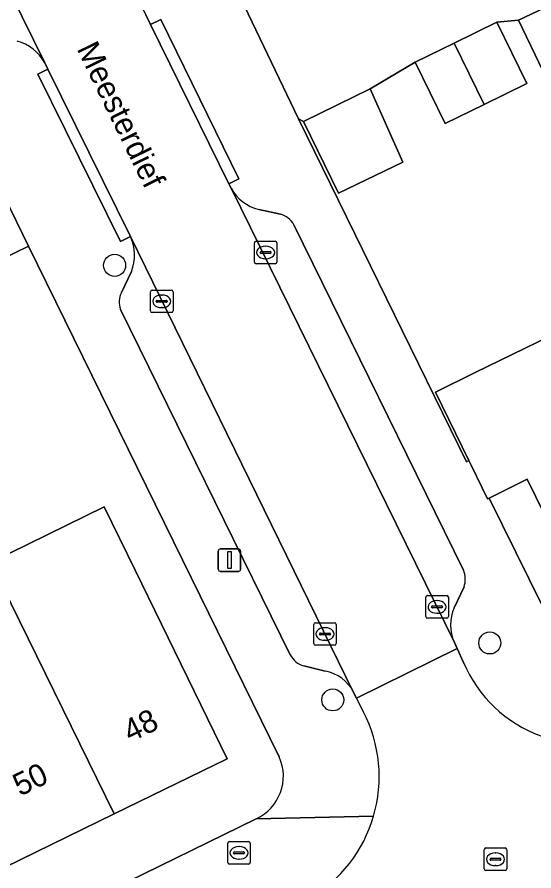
# Model space of a CAD drawing. Extents: x 160455 to 162082, y 388339 to 389736.
# Drawn here: x 161505.77 to 161528.69, y 388533.54 to 388571.42 of the extents above; entities that cross this region are included whole.
import ezdxf

# ---------------------------------------------------------------- set-up
doc = ezdxf.new("R2010")
doc.units = 0
for name, color, linetype in [('IMGEO_Boom', 7, 'Continuous'), ('IMGEO_Brandkraan', 7, 'Continuous'), ('IMGEO_Erf', 7, 'Continuous'), ('IMGEO_Kolk', 7, 'Continuous'), ('IMGEO_Lichtmast', 7, 'Continuous'), ('IMGEO_Muur', 7, 'Continuous'), ('IMGEO_Openbare_ruimte_label', 7, 'Continuous'), ('IMGEO_Pand', 7, 'Continuous'), ('IMGEO_Pand_nummerreeks', 7, 'Continuous'), ('IMGEO_Parkeervlak_open', 7, 'Continuous'), ('IMGEO_Rijbaan_lokaal_open', 7, 'Continuous'), ('IMGEO_Rioolput', 7, 'Continuous'), ('IMGEO_Voetpad_open', 7, 'Continuous')]:
    doc.layers.add(name, color=color, linetype=linetype)

msp = doc.modelspace()

# ---------------------------------------------------------------- linework, layer by layer
at = {"layer": 'IMGEO_Boom'}
for centre in [(161510.096, 388560.404), (161526.735, 388543.654), (161519.772, 388541.127)]:
    msp.add_circle(centre, 0.489, dxfattribs=at)
at = {"layer": 'IMGEO_Brandkraan'}
for p, q in [((161515.112, 388533.913), (161515.112, 388534.765)), ((161515.187, 388534.839), (161516.039, 388534.839)), ((161515.6, 388534.619), (161515.625, 388534.619)), ((161516.113, 388534.765), (161516.113, 388533.913)), ((161515.371, 388534.333), (161515.371, 388534.345)), ((161515.809, 388534.296), (161515.411, 388534.296)), ((161515.414, 388534.382), (161515.812, 388534.382)), ((161515.855, 388534.345), (161515.855, 388534.333)), ((161515.623, 388534.059), (161515.598, 388534.059)), ((161516.039, 388533.839), (161515.187, 388533.839))]:
    msp.add_line(p, q, dxfattribs=at)
for points in [[(161515.112, 388533.913), (161515.112, 388534.765)], [(161515.187, 388534.839), (161516.039, 388534.839)], [(161516.113, 388534.765), (161516.113, 388533.913)], [(161516.039, 388533.839), (161515.187, 388533.839)]]:
    msp.add_lwpolyline(points, dxfattribs=at)
for centre, radius, start, end in [((161515.189, 388534.763), 0.0765, 91.552, 178.448), ((161515.189, 388534.763), 0.0765, 91.552, 178.448), ((161516.037, 388534.763), 0.0765, 1.552, 88.448), ((161516.037, 388534.763), 0.0765, 1.552, 88.448), ((161515.411, 388534.342), 0.0403, 85.8775, 175.7526), ((161515.408, 388534.332), 0.0366, 178.938, 274.7102), ((161515.812, 388534.339), 0.043, 264.8664, 352.4533), ((161515.816, 388534.344), 0.0386, 1.7309, 96.639), ((161515.189, 388533.915), 0.0765, 181.552, 268.448), ((161515.189, 388533.915), 0.0765, 181.552, 268.448), ((161516.037, 388533.915), 0.0765, 271.552, 358.448), ((161516.037, 388533.915), 0.0765, 271.552, 358.448)]:
    msp.add_arc(centre, radius, start, end, dxfattribs=at)
for centre, major_axis, ratio, start_param, end_param in [((161515.599, 388534.339), (-0.387, 0.002), 0.722429, 4.712389, 7.853982), ((161515.624, 388534.339), (-0.39, 0.002), 0.717154, 1.570796, 4.712389)]:
    msp.add_ellipse(centre, major_axis=major_axis, ratio=ratio, start_param=start_param, end_param=end_param, dxfattribs=at)
at = {"layer": 'IMGEO_Erf'}
for points in [[(161529.638, 388567.889), (161528.008, 388571.277), (161527.05, 388571.194), (161528.383, 388568.464), (161526.481, 388567.535), (161524.755, 388566.692), (161523.422, 388569.422), (161521.432, 388568.236), (161522.87, 388564.987), (161520.018, 388563.605), (161518.476, 388566.792), (161518.253, 388566.897), (161525.701, 388551.69), (161525.803, 388551.745), (161524.319, 388554.778), (161526.087, 388555.643), (161531.074, 388558.082)], [(161571.22, 388562.761), (161569.93, 388565.4), (161564.882, 388562.931), (161560.034, 388560.559), (161555.186, 388558.188), (161550.331, 388555.813), (161545.482, 388553.441), (161540.625, 388551.065), (161535.688, 388548.65), (161530.7, 388546.21), (161528.398, 388550.916), (161526.699, 388550.076), (161529.071, 388545.283), (161529.459, 388544.498)], [(161513.109, 388547.338), (161506.279, 388561.254), (161501.996, 388559.175), (161504.535, 388553.954), (161501.921, 388552.681), (161500, 388551.745), (161499.412, 388551.459), (161496.872, 388556.688), (161492.295, 388554.431), (161494.834, 388549.21), (161492.22, 388547.937), (161490.299, 388547.001), (161489.711, 388546.715), (161487.171, 388551.944), (161482.593, 388549.686), (161485.132, 388544.465), (161482.518, 388543.192), (161480.597, 388542.256)], [(161475.741, 388532.479), (161480.594, 388534.853), (161485.444, 388537.225), (161490.308, 388539.603), (161490.556, 388539.09), (161493.198, 388540.379), (161493.262, 388541.356), (161495.047, 388542.227), (161499.893, 388544.59), (161504.731, 388546.95), (161504.596, 388547.226), (161509.634, 388549.69), (161511.006, 388546.874), (161515.082, 388538.517), (161510.069, 388536.065), (161505.218, 388533.693), (161500.368, 388531.321)], [(161517.398, 388538.595), (161516.996, 388539.414), (161513.109, 388547.338)], [(161500, 388527.836), (161516.378, 388535.852)]]:
    msp.add_lwpolyline(points, dxfattribs=at)
msp.add_arc((161515.489, 388537.744), 2.09, 295.1744, 24.0297, dxfattribs=at)
at = {"layer": 'IMGEO_Kolk'}
for p, q in [((161516.292, 388560.548), (161516.292, 388561.4)), ((161516.367, 388561.474), (161517.219, 388561.474)), ((161516.78, 388561.254), (161516.805, 388561.254)), ((161517.293, 388561.4), (161517.293, 388560.548)), ((161516.551, 388560.968), (161516.551, 388560.98)), ((161516.989, 388560.931), (161516.591, 388560.931)), ((161516.594, 388561.017), (161516.992, 388561.017)), ((161517.035, 388560.98), (161517.035, 388560.968)), ((161517.219, 388560.474), (161516.367, 388560.474)), ((161516.803, 388560.694), (161516.778, 388560.694)), ((161511.761, 388559.308), (161512.613, 388559.308)), ((161511.686, 388558.382), (161511.686, 388559.234)), ((161512.174, 388559.088), (161512.199, 388559.088)), ((161512.687, 388559.234), (161512.687, 388558.382)), ((161511.945, 388558.802), (161511.945, 388558.814)), ((161512.383, 388558.765), (161511.985, 388558.765)), ((161511.988, 388558.851), (161512.386, 388558.851)), ((161512.197, 388558.528), (161512.172, 388558.528)), ((161512.429, 388558.814), (161512.429, 388558.802)), ((161512.613, 388558.308), (161511.761, 388558.308)), ((161523.895, 388544.825), (161523.895, 388545.677)), ((161523.97, 388545.751), (161524.822, 388545.751)), ((161524.896, 388545.677), (161524.896, 388544.825)), ((161524.154, 388545.245), (161524.154, 388545.257)), ((161524.197, 388545.294), (161524.595, 388545.294)), ((161524.383, 388545.531), (161524.408, 388545.531)), ((161524.638, 388545.257), (161524.638, 388545.245)), ((161524.592, 388545.208), (161524.194, 388545.208)), ((161524.406, 388544.971), (161524.381, 388544.971)), ((161518.923, 388543.624), (161518.923, 388544.476)), ((161518.998, 388544.55), (161519.85, 388544.55)), ((161519.924, 388544.476), (161519.924, 388543.624)), ((161524.822, 388544.751), (161523.97, 388544.751)), ((161519.225, 388544.093), (161519.623, 388544.093)), ((161519.411, 388544.33), (161519.436, 388544.33)), ((161519.182, 388544.044), (161519.182, 388544.056)), ((161519.62, 388544.007), (161519.222, 388544.007)), ((161519.434, 388543.77), (161519.409, 388543.77)), ((161519.666, 388544.056), (161519.666, 388544.044)), ((161519.85, 388543.55), (161518.998, 388543.55))]:
    msp.add_line(p, q, dxfattribs=at)
for points in [[(161516.292, 388560.548), (161516.292, 388561.4)], [(161516.367, 388561.474), (161517.219, 388561.474)], [(161517.293, 388561.4), (161517.293, 388560.548)], [(161517.219, 388560.474), (161516.367, 388560.474)], [(161511.761, 388559.308), (161512.613, 388559.308)], [(161511.686, 388558.382), (161511.686, 388559.234)], [(161512.687, 388559.234), (161512.687, 388558.382)], [(161512.613, 388558.308), (161511.761, 388558.308)], [(161523.895, 388544.825), (161523.895, 388545.677)], [(161523.97, 388545.751), (161524.822, 388545.751)], [(161524.896, 388545.677), (161524.896, 388544.825)], [(161518.923, 388543.624), (161518.923, 388544.476)], [(161518.998, 388544.55), (161519.85, 388544.55)], [(161519.924, 388544.476), (161519.924, 388543.624)], [(161524.822, 388544.751), (161523.97, 388544.751)], [(161519.85, 388543.55), (161518.998, 388543.55)]]:
    msp.add_lwpolyline(points, dxfattribs=at)
for centre, radius, start, end in [((161516.369, 388561.398), 0.0765, 91.552, 178.448), ((161516.369, 388561.398), 0.0765, 91.552, 178.448), ((161517.217, 388561.398), 0.0765, 1.552, 88.448), ((161517.217, 388561.398), 0.0765, 1.552, 88.448), ((161516.591, 388560.977), 0.0403, 85.8775, 175.7526), ((161516.588, 388560.967), 0.0366, 178.938, 274.7102), ((161516.992, 388560.974), 0.043, 264.8664, 352.4533), ((161516.996, 388560.979), 0.0386, 1.7309, 96.639), ((161516.369, 388560.55), 0.0765, 181.552, 268.448), ((161516.369, 388560.55), 0.0765, 181.552, 268.448), ((161517.217, 388560.55), 0.0765, 271.552, 358.448), ((161517.217, 388560.55), 0.0765, 271.552, 358.448), ((161511.763, 388559.232), 0.0765, 91.552, 178.448), ((161511.763, 388559.232), 0.0765, 91.552, 178.448), ((161512.611, 388559.232), 0.0765, 1.552, 88.448), ((161512.611, 388559.232), 0.0765, 1.552, 88.448), ((161511.985, 388558.811), 0.0403, 85.8775, 175.7526), ((161511.982, 388558.801), 0.0366, 178.938, 274.7102), ((161512.386, 388558.808), 0.043, 264.8664, 352.4533), ((161512.39, 388558.813), 0.0386, 1.7309, 96.639), ((161511.763, 388558.384), 0.0765, 181.552, 268.448), ((161511.763, 388558.384), 0.0765, 181.552, 268.448), ((161512.611, 388558.384), 0.0765, 271.552, 358.448), ((161512.611, 388558.384), 0.0765, 271.552, 358.448), ((161523.972, 388545.675), 0.0765, 91.552, 178.448), ((161523.972, 388545.675), 0.0765, 91.552, 178.448), ((161524.82, 388545.675), 0.0765, 1.552, 88.448), ((161524.82, 388545.675), 0.0765, 1.552, 88.448), ((161524.194, 388545.254), 0.0403, 85.8775, 175.7526), ((161524.191, 388545.244), 0.0366, 178.938, 274.7102), ((161524.595, 388545.251), 0.043, 264.8664, 352.4533), ((161524.599, 388545.256), 0.0386, 1.7309, 96.639), ((161519, 388544.474), 0.0765, 91.552, 178.448), ((161519, 388544.474), 0.0765, 91.552, 178.448), ((161519.848, 388544.474), 0.0765, 1.552, 88.448), ((161519.848, 388544.474), 0.0765, 1.552, 88.448), ((161523.972, 388544.827), 0.0765, 181.552, 268.448), ((161523.972, 388544.827), 0.0765, 181.552, 268.448), ((161524.82, 388544.827), 0.0765, 271.552, 358.448), ((161524.82, 388544.827), 0.0765, 271.552, 358.448), ((161519.222, 388544.053), 0.0403, 85.8775, 175.7526), ((161519.627, 388544.055), 0.0386, 1.7309, 96.639), ((161519.219, 388544.043), 0.0366, 178.938, 274.7102), ((161519.623, 388544.05), 0.043, 264.8664, 352.4533), ((161519, 388543.626), 0.0765, 181.552, 268.448), ((161519, 388543.626), 0.0765, 181.552, 268.448), ((161519.848, 388543.626), 0.0765, 271.552, 358.448), ((161519.848, 388543.626), 0.0765, 271.552, 358.448)]:
    msp.add_arc(centre, radius, start, end, dxfattribs=at)
for centre, major_axis, ratio, start_param, end_param in [((161516.779, 388560.974), (-0.387, 0.002), 0.722429, 4.712389, 7.853982), ((161516.804, 388560.974), (-0.39, 0.002), 0.717154, 1.570796, 4.712389), ((161512.173, 388558.808), (-0.387, 0.002), 0.722429, 4.712389, 7.853982), ((161512.198, 388558.808), (-0.39, 0.002), 0.717154, 1.570796, 4.712389), ((161524.382, 388545.251), (-0.387, 0.002), 0.722429, 4.712389, 7.853982), ((161524.407, 388545.251), (-0.39, 0.002), 0.717154, 1.570796, 4.712389), ((161519.41, 388544.05), (-0.387, 0.002), 0.722429, 4.712389, 7.853982), ((161519.435, 388544.05), (-0.39, 0.002), 0.717154, 1.570796, 4.712389)]:
    msp.add_ellipse(centre, major_axis=major_axis, ratio=ratio, start_param=start_param, end_param=end_param, dxfattribs=at)
at = {"layer": 'IMGEO_Lichtmast'}
for p, q in [((161514.695, 388546.927), (161514.695, 388547.727)), ((161514.695, 388547.727), (161514.695, 388546.927)), ((161514.795, 388547.827), (161515.585, 388547.827)), ((161515.585, 388547.827), (161514.795, 388547.827)), ((161515.685, 388547.727), (161515.685, 388546.927)), ((161515.685, 388546.927), (161515.685, 388547.727)), ((161515.585, 388546.827), (161514.795, 388546.827)), ((161514.795, 388546.827), (161515.585, 388546.827))]:
    msp.add_line(p, q, dxfattribs=at)
msp.add_lwpolyline([(161515.115, 388547.702), (161515.265, 388547.702), (161515.265, 388546.952), (161515.115, 388546.952), (161515.115, 388547.702)], dxfattribs=at)
for centre, start, end in [((161514.795, 388547.727), 90, 180), ((161514.795, 388547.727), 90, 180), ((161515.585, 388547.727), 0, 90), ((161515.585, 388547.727), 360, 90), ((161514.795, 388546.927), 180, 270), ((161514.795, 388546.927), 180, 270), ((161515.585, 388546.927), 270, 0), ((161515.585, 388546.927), 270, 0)]:
    msp.add_arc(centre, 0.1, start, end, dxfattribs=at)
at = {"layer": 'IMGEO_Muur'}
for points in [[(161525.803, 388551.745), (161525.701, 388551.69), (161518.253, 388566.897)], [(161506.279, 388561.254), (161513.109, 388547.338)]]:
    msp.add_lwpolyline(points, dxfattribs=at)
at = {"layer": 'IMGEO_Pand'}
for points in [[(161530.284, 388572.372), (161528.008, 388571.277), (161529.638, 388567.889), (161531.928, 388568.985)], [(161526.481, 388567.535), (161528.383, 388568.464), (161527.05, 388571.194), (161525.149, 388570.266)], [(161526.481, 388567.535), (161525.149, 388570.266), (161523.422, 388569.422), (161524.755, 388566.692)], [(161518.476, 388566.792), (161520.018, 388563.605), (161522.87, 388564.987), (161521.432, 388568.236)], [(161531.074, 388558.082), (161526.087, 388555.643), (161524.319, 388554.778), (161525.803, 388551.745), (161525.904, 388551.539), (161526.635, 388550.044), (161526.699, 388550.076), (161528.398, 388550.916), (161530.7, 388546.21), (161535.688, 388548.65)], [(161504.731, 388546.95), (161510.069, 388536.065), (161515.082, 388538.517), (161511.006, 388546.874), (161509.634, 388549.69), (161504.596, 388547.226)], [(161499.893, 388544.59), (161505.218, 388533.693), (161510.069, 388536.065), (161504.731, 388546.95)]]:
    msp.add_lwpolyline(points, close=True, dxfattribs=at)
at = {"layer": 'IMGEO_Parkeervlak_open'}
for points in [[(161506.997, 388569.395), (161500, 388583.605), (161496.345, 388591.008)], [(161515.259, 388563.824), (161525.162, 388543.672)], [(161517.451, 388562.67), (161516.49, 388562.885)], [(161525.572, 388546.88), (161518.047, 388562.205)], [(161520.68, 388541.48), (161510.807, 388561.684)], [(161510.844, 388560.124), (161510.397, 388559.199)], [(161510.362, 388558.451), (161517.884, 388543.124)], [(161525.158, 388545.216), (161525.59, 388546.135)], [(161518.482, 388542.641), (161519.437, 388542.395)]]:
    msp.add_lwpolyline(points, dxfattribs=at)
for centre, radius, start, end in [((161505.245, 388568.416), 2.006, 29.1927, 74.8443), ((161516.952, 388564.767), 1.938, 209.1236, 256.2041), ((161517.22, 388561.76), 0.939, 28.3061, 75.7711), ((161508.998, 388560.861), 1.987, 338.2441, 24.4733), ((161511.175, 388558.788), 0.88, 152.1486, 202.4934), ((161524.563, 388546.483), 1.085, 341.2898, 21.4783), ((161526.817, 388544.448), 1.828, 155.1696, 205.1273), ((161518.717, 388543.544), 0.933, 206.7432, 255.4018), ((161519.164, 388540.722), 1.695, 26.5542, 80.7305)]:
    msp.add_arc(centre, radius, start, end, dxfattribs=at)
at = {"layer": 'IMGEO_Rijbaan_lokaal_open'}
msp.add_lwpolyline([(161520.821, 388541.204), (161525.284, 388543.406), (161525.162, 388543.672), (161515.259, 388563.824), (161515.163, 388564.015), (161511.69, 388571.092), (161511.487, 388571.524), (161501.12, 388592.733), (161500.46, 388594.122), (161500, 388593.898), (161495.9, 388591.902), (161496.345, 388591.008), (161500, 388583.605), (161506.997, 388569.395), (161507.139, 388569.107), (161510.807, 388561.684), (161520.68, 388541.48)], close=True, dxfattribs=at)
for points in [[(161532.231, 388580.441), (161527.358, 388578.042), (161522.547, 388575.674), (161515.678, 388572.292), (161518.253, 388566.897), (161518.476, 388566.792), (161521.432, 388568.236), (161523.422, 388569.422), (161525.149, 388570.266), (161527.05, 388571.194), (161528.008, 388571.277), (161530.284, 388572.372)], [(161480.597, 388548.717), (161482.593, 388549.686), (161487.171, 388551.944), (161489.663, 388553.153), (161490.299, 388553.462), (161492.295, 388554.431), (161496.872, 388556.688), (161499.363, 388557.897), (161500, 388558.206), (161501.996, 388559.175), (161506.279, 388561.254), (161503.849, 388566.208), (161503.775, 388566.017), (161499.685, 388564.047), (161499.501, 388564.089), (161496.911, 388562.826), (161494.387, 388561.596), (161494.175, 388561.369), (161490.001, 388559.316), (161489.818, 388559.35), (161487.287, 388558.116), (161484.704, 388556.857), (161484.454, 388556.61), (161480.35, 388554.628)], [(161525.571, 388542.781), (161525.284, 388543.406), (161520.821, 388541.204), (161521.137, 388540.586)]]:
    msp.add_lwpolyline(points, dxfattribs=at)
for centre, radius, start, end in [((161531.049, 388545.116), 5.955, 203.0812, 249.8502), ((161515.549, 388537.721), 6.279, 343.8193, 27.1469), ((161515.547, 388537.726), 6.283, 300.4813, 343.7818)]:
    msp.add_arc(centre, radius, start, end, dxfattribs=at)
at = {"layer": 'IMGEO_Rioolput'}
for p, q in [((161526.486, 388533.629), (161526.486, 388534.481)), ((161526.561, 388534.555), (161527.413, 388534.555)), ((161526.974, 388534.335), (161526.999, 388534.335)), ((161527.487, 388534.481), (161527.487, 388533.629)), ((161526.745, 388534.049), (161526.745, 388534.061)), ((161527.183, 388534.012), (161526.785, 388534.012)), ((161526.788, 388534.098), (161527.186, 388534.098)), ((161527.229, 388534.061), (161527.229, 388534.049)), ((161527.413, 388533.555), (161526.561, 388533.555)), ((161526.997, 388533.775), (161526.972, 388533.775))]:
    msp.add_line(p, q, dxfattribs=at)
for points in [[(161526.486, 388533.629), (161526.486, 388534.481)], [(161526.561, 388534.555), (161527.413, 388534.555)], [(161527.487, 388534.481), (161527.487, 388533.629)], [(161527.413, 388533.555), (161526.561, 388533.555)]]:
    msp.add_lwpolyline(points, dxfattribs=at)
for centre, radius, start, end in [((161526.563, 388534.479), 0.0765, 91.552, 178.448), ((161526.563, 388534.479), 0.0765, 91.552, 178.448), ((161527.411, 388534.479), 0.0765, 1.552, 88.448), ((161527.411, 388534.479), 0.0765, 1.552, 88.448), ((161526.785, 388534.058), 0.0403, 85.8775, 175.7526), ((161526.782, 388534.048), 0.0366, 178.938, 274.7102), ((161527.186, 388534.055), 0.043, 264.8664, 352.4533), ((161527.19, 388534.06), 0.0386, 1.7309, 96.639), ((161526.563, 388533.631), 0.0765, 181.552, 268.448), ((161526.563, 388533.631), 0.0765, 181.552, 268.448), ((161527.411, 388533.631), 0.0765, 271.552, 358.448), ((161527.411, 388533.631), 0.0765, 271.552, 358.448)]:
    msp.add_arc(centre, radius, start, end, dxfattribs=at)
for centre, major_axis, ratio, start_param, end_param in [((161526.973, 388534.055), (-0.387, 0.002), 0.722429, 4.712389, 7.853982), ((161526.998, 388534.055), (-0.39, 0.002), 0.717154, 1.570796, 4.712389)]:
    msp.add_ellipse(centre, major_axis=major_axis, ratio=ratio, start_param=start_param, end_param=end_param, dxfattribs=at)
at = {"layer": 'IMGEO_Voetpad_open'}
for points in [[(161492.648, 388589.035), (161497.006, 388580.155), (161503.849, 388566.208), (161506.279, 388561.254), (161513.109, 388547.338), (161516.996, 388539.414), (161517.398, 388538.595)], [(161529.459, 388544.498), (161529.071, 388545.283), (161526.699, 388550.076), (161526.635, 388550.044), (161525.904, 388551.539), (161525.803, 388551.745), (161525.701, 388551.69), (161518.253, 388566.897), (161515.678, 388572.292)], [(161511.487, 388571.524), (161511.69, 388571.092), (161512.138, 388571.312), (161515.611, 388564.235), (161515.163, 388564.015), (161515.259, 388563.824)], [(161510.807, 388561.684), (161510.359, 388561.463), (161506.691, 388568.886), (161507.139, 388569.107), (161506.997, 388569.395)], [(161516.49, 388562.885), (161517.451, 388562.67)], [(161518.047, 388562.205), (161525.572, 388546.88)], [(161510.397, 388559.199), (161510.844, 388560.124)], [(161517.884, 388543.124), (161510.362, 388558.451)], [(161525.59, 388546.135), (161525.158, 388545.216)], [(161525.162, 388543.672), (161525.284, 388543.406), (161525.571, 388542.781)], [(161519.437, 388542.395), (161518.482, 388542.641)], [(161521.137, 388540.586), (161520.821, 388541.204), (161520.68, 388541.48)], [(161521.58, 388535.971), (161516.378, 388535.852), (161500, 388527.836), (161476.396, 388516.284), (161475.089, 388515.644), (161443.126, 388500), (161431.059, 388494.094)], [(161516.378, 388535.852), (161521.58, 388535.971)]]:
    msp.add_lwpolyline(points, dxfattribs=at)
for points in [[(161515.163, 388564.015), (161515.611, 388564.235), (161512.138, 388571.312), (161511.69, 388571.092)], [(161510.807, 388561.684), (161507.139, 388569.107), (161506.691, 388568.886), (161510.359, 388561.463)]]:
    msp.add_lwpolyline(points, close=True, dxfattribs=at)
for centre, radius, start, end in [((161505.245, 388568.416), 2.006, 29.1927, 74.8443), ((161516.952, 388564.767), 1.938, 209.1236, 256.2041), ((161517.22, 388561.76), 0.939, 28.3061, 75.7711), ((161508.998, 388560.861), 1.987, 338.2441, 24.4733), ((161511.175, 388558.788), 0.88, 152.1486, 202.4934), ((161524.563, 388546.483), 1.085, 341.2898, 21.4783), ((161526.817, 388544.448), 1.828, 155.1696, 205.1273), ((161518.717, 388543.544), 0.933, 206.7432, 255.4018), ((161531.049, 388545.116), 5.955, 203.0812, 249.8502), ((161519.164, 388540.722), 1.695, 26.5542, 80.7305), ((161515.549, 388537.721), 6.279, 343.8193, 27.1469), ((161515.489, 388537.744), 2.09, 295.1744, 24.0297), ((161515.547, 388537.726), 6.283, 300.4813, 343.7818)]:
    msp.add_arc(centre, radius, start, end, dxfattribs=at)

# ---------------------------------------------------------------- texts
at = {"layer": 'IMGEO_Openbare_ruimte_label'}
msp.add_text('Meesterdief', height=1, rotation=296.0524, dxfattribs=at).set_placement((161508.398, 388570.013))
at = {"layer": 'IMGEO_Pand_nummerreeks'}
for s, p in [('48', (161510.79, 388539.223)), ('50', (161505.898, 388536.83))]:
    msp.add_text(s, height=1, rotation=26.0616, dxfattribs=at).set_placement(p)

doc.saveas('drawing.dxf')
